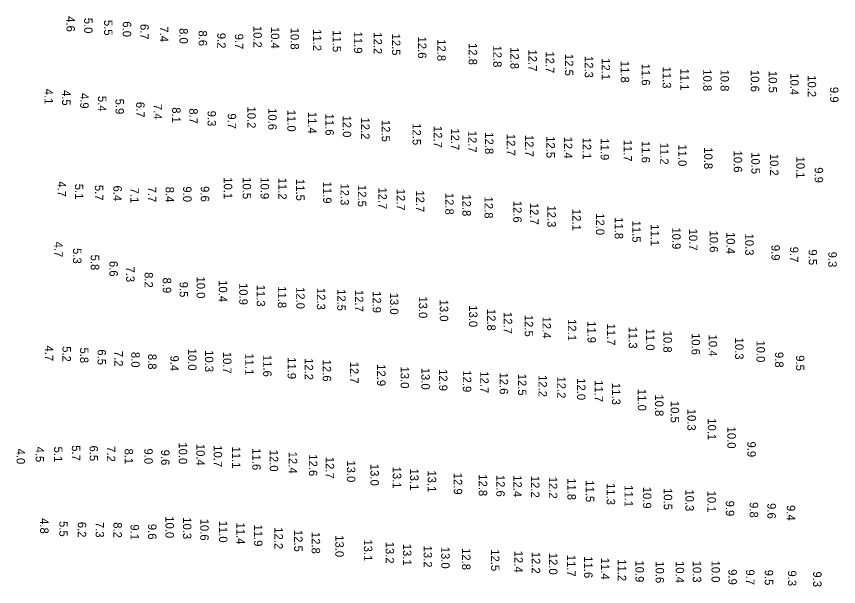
# Model space of a CAD drawing. Extents: x 988130 to 1132882, y 654656 to 841453.
# Drawn here: x 1112078.8 to 1112566.5, y 658714.7 to 659053.1 of the extents above; entities that cross this region are included whole.
import ezdxf

# ---------------------------------------------------------------- set-up
doc = ezdxf.new("R2010")
doc.units = 0
doc.layers.add('V-TOPO-SOUN', color=7, linetype='Continuous')

msp = doc.modelspace()

# ---------------------------------------------------------------- texts
at = {"layer": 'V-TOPO-SOUN'}
for s, p in [('4.6', (1112108.53, 659053.22)), ('5.0', (1112119.02, 659052.28)), ('5.5', (1112130.8, 659051.01)), ('6.0', (1112141.91, 659050.16)), ('6.7', (1112152.31, 659048.59)), ('7.4', (1112163.91, 659047.2)), ('8.0', (1112175.5, 659046.12)), ('8.6', (1112186.92, 659044.76)), ('10.2 ', (1112219.36, 659047.48)), ('10.4 ', (1112229.8, 659046.86)), ('10.8 ', (1112241.46, 659046.39)), ('11.2 ', (1112254.7, 659045.55)), ('11.5 ', (1112266.43, 659044.91)), ('11.9 ', (1112279.01, 659044.07)), ('12.2 ', (1112290.69, 659043.65)), ('9.2', (1112197.94, 659043.33)), ('9.7', (1112208.44, 659042.83)), ('12.5 ', (1112301.58, 659042.89)), ('12.6 ', (1112317.01, 659041.11)), ('12.8 ', (1112328.47, 659039.55)), ('12.8 ', (1112347.12, 659037.28)), ('12.8 ', (1112361.64, 659035.83)), ('12.8 ', (1112371.86, 659034.83)), ('12.7 ', (1112382.56, 659033.43)), ('12.7 ', (1112392.85, 659032.33)), ('12.5 ', (1112404.19, 659030.8)), ('12.3 ', (1112415.93, 659029.61)), ('12.1 ', (1112425.93, 659028.3)), ('11.8 ', (1112437.33, 659026.71)), ('11.6 ', (1112449.71, 659025.03)), ('11.3 ', (1112462.14, 659023.29)), ('11.1 ', (1112472.72, 659022.16)), ('10.8 ', (1112486.19, 659021.69)), ('10.8 ', (1112496.48, 659021.6)), ('10.6 ', (1112514.44, 659021.31)), ('10.5 ', (1112525.01, 659020.7)), ('10.4 ', (1112537.87, 659019.35)), ('10.2 ', (1112548.17, 659018.17)), ('4.1', (1112095.49, 659010.2)), ('4.5', (1112105.92, 659009.4)), ('9.9', (1112561.41, 659011.24)), ('4.9', (1112116.68, 659007.63)), ('5.4', (1112127.22, 659005.91)), ('5.9', (1112137.61, 659004.27)), ('6.7', (1112149.87, 659002.35)), ('7.4', (1112160.23, 659001.14)), ('8.1', (1112171.2, 658999.16)), ('8.7', (1112181.38, 658998.55)), ('9.3', (1112192.22, 658997.15)), ('9.7', (1112204.15, 658995.55)), ('10.2 ', (1112215.78, 658999.63)), ('10.6 ', (1112228.21, 658998.66)), ('11.0 ', (1112239.5, 658997.69)), ('11.4 ', (1112251.87, 658996.47)), ('11.6 ', (1112262.13, 658995.37)), ('12.0 ', (1112272.4, 658994.28)), ('12.2 ', (1112283.31, 658993.05)), ('12.5 ', (1112295.51, 658991.63)), ('12.5 ', (1112313.8, 658989.68)), ('12.7 ', (1112326.36, 658988.07)), ('12.7 ', (1112336.57, 658986.62)), ('12.7 ', (1112346.8, 658985.25)), ('12.8 ', (1112356.77, 658984.29)), ('12.7 ', (1112369.69, 658983.36)), ('12.7 ', (1112380.59, 658982.73)), ('12.5 ', (1112393.21, 658982)), ('12.4 ', (1112403.6, 658981.7)), ('12.1 ', (1112414.76, 658981.12)), ('11.9 ', (1112425.34, 658980.73)), ('11.7 ', (1112439, 658979.91)), ('11.6 ', (1112449.66, 658979.14)), ('11.2 ', (1112460.69, 658978.13)), ('11.0 ', (1112471.4, 658977.12)), ('10.8 ', (1112486.74, 658975.43)), ('10.6 ', (1112504.31, 658973.46)), ('10.5 ', (1112514.77, 658972.51)), ('10.2 ', (1112525.84, 658971.53)), ('10.1 ', (1112541.41, 658969.89)), ('9.9', (1112552.31, 658963.56)), ('10.1 ', (1112201.85, 658957.61)), ('10.5 ', (1112213.02, 658957.65)), ('10.9 ', (1112223.63, 658957.63)), ('11.2 ', (1112234.16, 658957.36)), ('11.5 ', (1112244.76, 658956.62)), ('4.7', (1112103.24, 658955.22)), ('5.1', (1112113.54, 658953.75)), ('5.7', (1112125.36, 658953.1)), ('6.4', (1112136.33, 658952.71)), ('7.1', (1112146.4, 658951.45)), ('7.7', (1112156.84, 658952)), ('8.4', (1112167.3, 658951.99)), ('9.0', (1112177.7, 658952.21)), ('9.6', (1112188.19, 658952.36)), ('11.9 ', (1112260.74, 658955.01)), ('12.3 ', (1112271.08, 658953.95)), ('12.5 ', (1112281.38, 658953.04)), ('12.7 ', (1112293.52, 658951.62)), ('12.7 ', (1112304.39, 658950.82)), ('12.7 ', (1112315.83, 658949.82)), ('12.8 ', (1112333.21, 658948.36)), ('12.8 ', (1112343.39, 658947.43)), ('12.8 ', (1112356.52, 658946.12)), ('12.6 ', (1112373.53, 658943.66)), ('12.7 ', (1112383.54, 658942.43)), ('12.3 ', (1112393.8, 658940.87)), ('12.1 ', (1112408.63, 658938.83)), ('12.0 ', (1112422.59, 658936.29)), ('11.8 ', (1112433.71, 658933.94)), ('11.5 ', (1112444.14, 658931.91)), ('11.1 ', (1112455.07, 658929.71)), ('10.9 ', (1112467.82, 658927.86)), ('10.7 ', (1112477.79, 658927.08)), ('10.6 ', (1112490.02, 658926.01)), ('10.4 ', (1112500, 658925.11)), ('10.3 ', (1112511.13, 658924.18)), ('4.7', (1112101.34, 658919.42)), ('9.9', (1112526.68, 658917.5)), ('5.3', (1112112.4, 658915.58)), ('9.7', (1112537.67, 658916.36)), ('9.5', (1112548.74, 658914.77)), ('9.3', (1112560.4, 658913.45)), ('5.8', (1112122.93, 658911.7)), ('6.6', (1112133.98, 658907.95)), ('7.3', (1112143.9, 658904.65)), ('8.2', (1112154.82, 658901.32)), ('8.9', (1112165.66, 658898.09)), ('10.0 ', (1112185.74, 658898.7)), ('9.5', (1112175.63, 658895.62)), ('10.4 ', (1112198.86, 658896.53)), ('10.9 ', (1112211, 658894.84)), ('11.3 ', (1112221.34, 658893.85)), ('11.8 ', (1112233.9, 658892.94)), ('12.0 ', (1112244.81, 658892.45)), ('12.3 ', (1112257.03, 658891.93)), ('12.5 ', (1112269.13, 658891.26)), ('12.7 ', (1112279.61, 658890.74)), ('12.9 ', (1112290.14, 658890.06)), ('13.0 ', (1112300.42, 658889.1)), ('13.0 ', (1112317.53, 658886.92)), ('13.0 ', (1112329.95, 658884.99)), ('13.0 ', (1112347.27, 658881.63)), ('12.8 ', (1112358.04, 658879.48)), ('12.7 ', (1112367.88, 658877.65)), ('12.5 ', (1112380.33, 658875.98)), ('12.4 ', (1112390.88, 658874.9)), ('12.1 ', (1112405.91, 658873.47)), ('11.9 ', (1112417.54, 658872.24)), ('11.7 ', (1112429.09, 658870.76)), ('11.3 ', (1112442.06, 658868.91)), ('11.0 ', (1112452.31, 658867.76)), ('10.8 ', (1112462.6, 658866.54)), ('10.6 ', (1112479.33, 658865.15)), ('10.4 ', (1112489.46, 658864.22)), ('10.3 ', (1112505.13, 658862.43)), ('10.0 ', (1112517.82, 658860.77)), ('4.7', (1112095.74, 658857.76)), ('5.2', (1112106.14, 658857.35)), ('5.8', (1112116.55, 658856.58)), ('6.5', (1112126.98, 658855.48)), ('7.2', (1112136.96, 658854.61)), ('8.0', (1112146.95, 658853.95)), ('10.0 ', (1112180.65, 658855.89)), ('10.3 ', (1112190.68, 658855)), ('10.7 ', (1112201.37, 658854.03)), ('9.8', (1112528.81, 658853.96)), ('8.8', (1112156.93, 658852.79)), ('9.4', (1112170.13, 658851.83)), ('11.1 ', (1112214.54, 658853.1)), ('11.6 ', (1112225.2, 658852.2)), ('11.9 ', (1112239.68, 658850.83)), ('12.2 ', (1112249.83, 658850.28)), ('12.6 ', (1112260.51, 658849.38)), ('9.5', (1112541.22, 658851.99)), ('12.7 ', (1112276.77, 658848.15)), ('12.9 ', (1112292.76, 658846.66)), ('13.0 ', (1112306.72, 658845.3)), ('13.0 ', (1112319.03, 658844.55)), ('12.9 ', (1112329.5, 658843.78)), ('12.9 ', (1112343.63, 658843.03)), ('12.7 ', (1112353.94, 658842.43)), ('12.6 ', (1112365.48, 658841.74)), ('12.5 ', (1112376.35, 658841.02)), ('12.2 ', (1112388.54, 658840.23)), ('12.2 ', (1112399.62, 658839.35)), ('12.0 ', (1112411.37, 658838.35)), ('11.7 ', (1112421.81, 658837.2)), ('11.3 ', (1112432.13, 658835.52)), ('11.0 ', (1112447.42, 658831.96)), ('10.8 ', (1112457.66, 658828.74)), ('10.5 ', (1112466.9, 658824.9)), ('10.3 ', (1112476.81, 658820.21)), ('10.1 ', (1112488.9, 658814.56)), ('10.0 ', (1112500.54, 658809.6)), ('10.0 ', (1112175.12, 658800.28)), ('9.9', (1112512.39, 658800.79)), ('4.0', (1112078.91, 658796.57)), ('4.5', (1112090.2, 658797.76)), ('5.1', (1112101.12, 658797.75)), ('5.7', (1112111.74, 658798.59)), ('6.5', (1112122.26, 658798.39)), ('7.2', (1112132.49, 658798)), ('8.1', (1112143.04, 658796.61)), ('9.0', (1112154.69, 658796.66)), ('9.6', (1112164.67, 658795.94)), ('10.4 ', (1112185.54, 658799.37)), ('10.7 ', (1112195.84, 658798.55)), ('11.1 ', (1112206.67, 658797.81)), ('11.6 ', (1112218.73, 658796.75)), ('12.0 ', (1112229.08, 658795.93)), ('12.4 ', (1112240.34, 658794.75)), ('12.6 ', (1112252.32, 658793.2)), ('12.7 ', (1112262.3, 658791.69)), ('13.0 ', (1112274.87, 658789.57)), ('13.0 ', (1112288.79, 658787.52)), ('13.1 ', (1112302.07, 658785.85)), ('13.1 ', (1112312.37, 658784.78)), ('13.1 ', (1112322.81, 658783.65)), ('12.9 ', (1112338.28, 658782.24)), ('12.8 ', (1112353.06, 658781.32)), ('12.6 ', (1112363.48, 658781)), ('12.4 ', (1112373.59, 658780.75)), ('12.2 ', (1112384.07, 658780.41)), ('12.2 ', (1112394.67, 658779.87)), ('11.8 ', (1112405.67, 658779.03)), ('11.5 ', (1112416.53, 658777.77)), ('11.3 ', (1112428.94, 658776.13)), ('11.1 ', (1112439.53, 658774.92)), ('10.9 ', (1112450.44, 658773.94)), ('10.5 ', (1112462.8, 658773.15)), ('10.3 ', (1112475.65, 658772.38)), ('10.1 ', (1112488.71, 658771.6)), ('9.9', (1112499.63, 658765.7)), ('9.8', (1112513.79, 658764.82)), ('9.6', (1112524.27, 658764.22)), ('9.4', (1112535.8, 658763.07)), ('10.0 ', (1112167.24, 658756.4)), ('4.8', (1112092.9, 658755.32)), ('5.5', (1112104.26, 658753.57)), ('6.2', (1112115.22, 658753.1)), ('7.3', (1112125.82, 658753.05)), ('8.2', (1112136.36, 658752.87)), ('9.1', (1112146.52, 658751.64)), ('9.6', (1112156.9, 658751.9)), ('10.3 ', (1112177.62, 658755.81)), ('10.6 ', (1112187.88, 658754.98)), ('11.0 ', (1112198.99, 658753.78)), ('11.4 ', (1112209.36, 658752.67)), ('11.9 ', (1112219.73, 658751.51)), ('12.2 ', (1112231.89, 658749.86)), ('12.5 ', (1112243.53, 658748.3)), ('12.8 ', (1112253.96, 658747.13)), ('13.0 ', (1112267.99, 658745.14)), ('13.1 ', (1112284.94, 658742.69)), ('13.2 ', (1112297.84, 658741.32)), ('13.1 ', (1112308.1, 658740.13)), ('13.2 ', (1112320.35, 658738.99)), ('13.0 ', (1112330.8, 658738.32)), ('12.8 ', (1112343.15, 658737.51)), ('12.5 ', (1112360.33, 658736.84)), ('12.4 ', (1112374.16, 658735.99)), ('12.2 ', (1112384.5, 658735.34)), ('12.0 ', (1112394.74, 658734.73)), ('11.7 ', (1112405.47, 658733.56)), ('11.6 ', (1112415.57, 658732.67)), ('11.4 ', (1112425.54, 658731.8)), ('11.2 ', (1112435.55, 658730.91)), ('10.9 ', (1112446.03, 658730.21)), ('10.6 ', (1112457.96, 658729.71)), ('10.4 ', (1112469.88, 658729.85)), ('10.3 ', (1112480.03, 658730.05)), ('10.0 ', (1112491.12, 658730.14)), ('9.9', (1112501.14, 658725.01)), ('9.7', (1112511.59, 658724.88)), ('9.5', (1112522.7, 658724.69)), ('9.3', (1112536.47, 658724.25)), ('9.3', (1112551.42, 658723.69))]:
    msp.add_text(s, height=5, rotation=270, dxfattribs=at).set_placement(p)

doc.saveas('drawing.dxf')
